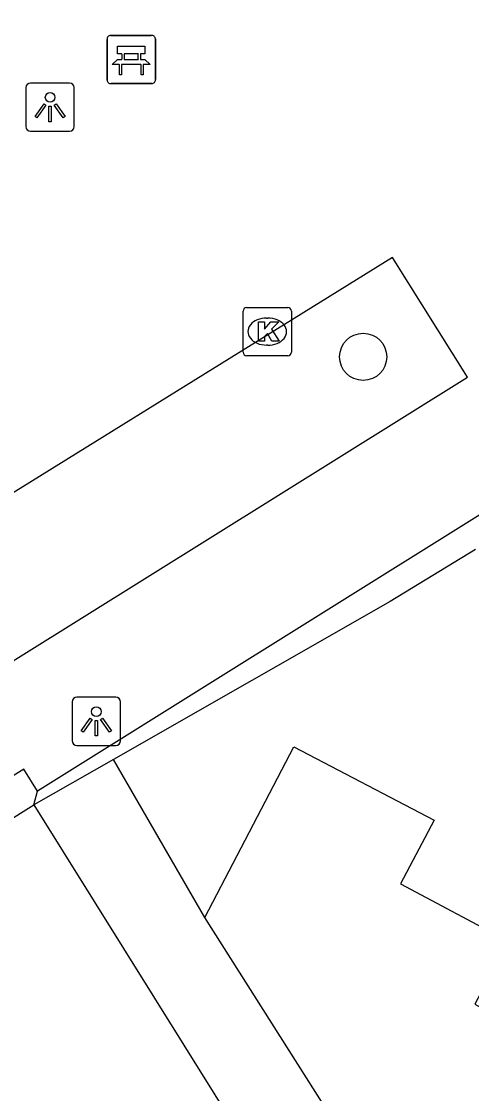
# Model space of a CAD drawing. Extents: x 159280 to 160375, y 384531 to 385872.
# Drawn here: x 159777.06 to 159786.38, y 385571.92 to 385594.13 of the extents above; entities that cross this region are included whole.
import ezdxf

# ---------------------------------------------------------------- set-up
doc = ezdxf.new("R2010")
doc.units = 0
for name, color, linetype in [('IMGEO_Bank', 7, 'Continuous'), ('IMGEO_Boom', 7, 'Continuous'), ('IMGEO_Groenvoorziening', 7, 'Continuous'), ('IMGEO_Kolk', 7, 'Continuous'), ('IMGEO_Lichtpunt', 7, 'Continuous'), ('IMGEO_Parkeervlak_open', 7, 'Continuous'), ('IMGEO_Rijbaan_lokaal_open', 7, 'Continuous'), ('IMGEO_Voetgangersgebied_open', 7, 'Continuous'), ('IMGEO_Voetpad_open', 7, 'Continuous')]:
    doc.layers.add(name, color=color, linetype=linetype)

msp = doc.modelspace()

# ---------------------------------------------------------------- linework, layer by layer
at = {"layer": 'IMGEO_Bank'}
for p, q in [((159778.908, 385593.84), (159779.749, 385593.84)), ((159779.749, 385593.84), (159778.908, 385593.84)), ((159779.833, 385593.765), (159779.833, 385592.924)), ((159779.833, 385592.924), (159779.833, 385593.765)), ((159778.833, 385592.915), (159778.833, 385593.756)), ((159778.833, 385593.756), (159778.833, 385592.915)), ((159779.142, 385593.346), (159779.142, 385593.452)), ((159779.186, 385593.452), (159779.186, 385593.346)), ((159779.474, 385593.458), (159779.192, 385593.458)), ((159779.192, 385593.34), (159779.474, 385593.34)), ((159779.48, 385593.346), (159779.48, 385593.452)), ((159779.524, 385593.452), (159779.524, 385593.346)), ((159779.53, 385593.238), (159779.137, 385593.238)), ((159779.758, 385592.84), (159778.917, 385592.84)), ((159778.917, 385592.84), (159779.758, 385592.84))]:
    msp.add_line(p, q, dxfattribs=at)
for points in [[(159779.136, 385593.458), (159779.05, 385593.458), (159779.05, 385593.619), (159779.613, 385593.619), (159779.613, 385593.458), (159779.53, 385593.458)], [(159779.08, 385593.238), (159778.938, 385593.238), (159779.05, 385593.34), (159779.136, 385593.34)], [(159779.53, 385593.34), (159779.613, 385593.34), (159779.725, 385593.238), (159779.586, 385593.238)], [(159779.13, 385593.231), (159779.13, 385593.024), (159779.087, 385593.024), (159779.087, 385593.231)], [(159779.58, 385593.231), (159779.58, 385593.024), (159779.536, 385593.024), (159779.536, 385593.231)]]:
    msp.add_lwpolyline(points, dxfattribs=at)
for centre, radius, start, end in [((159778.911, 385593.762), 0.0779, 92.4484, 184.2845), ((159778.911, 385593.762), 0.0779, 92.4484, 184.2845), ((159779.755, 385593.762), 0.0779, 2.4484, 94.2845), ((159779.755, 385593.762), 0.0779, 2.4484, 94.2845), ((159779.135, 385593.451), 0.00671, 2.8957, 87.1043), ((159779.135, 385593.347), 0.00671, 272.8957, 357.1043), ((159779.192, 385593.451), 0.00671, 92.8957, 177.1043), ((159779.192, 385593.347), 0.00671, 182.8957, 267.1043), ((159779.474, 385593.451), 0.00671, 2.8957, 87.1043), ((159779.474, 385593.347), 0.00671, 272.8957, 357.1043), ((159779.531, 385593.451), 0.00671, 92.8957, 177.1043), ((159779.531, 385593.347), 0.00671, 182.8957, 267.1043), ((159779.08, 385593.231), 0.00671, 2.8957, 87.1043), ((159779.137, 385593.231), 0.00671, 92.8957, 177.1043), ((159779.529, 385593.231), 0.00671, 2.8957, 87.1043), ((159779.586, 385593.231), 0.00671, 92.8957, 177.1043), ((159778.911, 385592.918), 0.0779, 182.4484, 274.2845), ((159778.911, 385592.918), 0.0779, 182.4484, 274.2845), ((159779.755, 385592.918), 0.0779, 272.4484, 4.2845), ((159779.755, 385592.918), 0.0779, 272.4484, 4.2845)]:
    msp.add_arc(centre, radius, start, end, dxfattribs=at)
at = {"layer": 'IMGEO_Boom'}
msp.add_circle((159784.135, 385587.179), 0.489, dxfattribs=at)
at = {"layer": 'IMGEO_Groenvoorziening'}
for points in [[(159786.464, 385583.19), (159784.696, 385582.109), (159778.966, 385578.836)], [(159777.319, 385577.896), (159777.394, 385578.184)]]:
    msp.add_lwpolyline(points, dxfattribs=at)
at = {"layer": 'IMGEO_Kolk'}
for p, q in [((159781.648, 385587.276), (159781.648, 385588.128)), ((159781.723, 385588.202), (159782.575, 385588.202)), ((159782.649, 385588.128), (159782.649, 385587.276)), ((159782.136, 385587.982), (159782.161, 385587.982)), ((159782.159, 385587.422), (159782.134, 385587.422)), ((159782.575, 385587.202), (159781.723, 385587.202))]:
    msp.add_line(p, q, dxfattribs=at)
for points in [[(159781.648, 385587.276), (159781.648, 385588.128)], [(159781.723, 385588.202), (159782.575, 385588.202)], [(159782.649, 385588.128), (159782.649, 385587.276)], [(159781.969, 385587.902), (159782.092, 385587.902), (159782.092, 385587.751), (159782.222, 385587.902), (159782.386, 385587.902), (159782.24, 385587.751), (159782.393, 385587.502), (159782.241, 385587.502), (159782.156, 385587.666), (159782.092, 385587.599), (159782.092, 385587.502), (159781.969, 385587.502), (159781.969, 385587.902)], [(159782.575, 385587.202), (159781.723, 385587.202)]]:
    msp.add_lwpolyline(points, dxfattribs=at)
for centre, start, end in [((159781.725, 385588.126), 91.552, 178.448), ((159781.725, 385588.126), 91.552, 178.448), ((159782.573, 385588.126), 1.552, 88.448), ((159782.573, 385588.126), 1.552, 88.448), ((159781.725, 385587.278), 181.552, 268.448), ((159781.725, 385587.278), 181.552, 268.448), ((159782.573, 385587.278), 271.552, 358.448), ((159782.573, 385587.278), 271.552, 358.448)]:
    msp.add_arc(centre, 0.0765, start, end, dxfattribs=at)
for centre, major_axis, ratio, start_param, end_param in [((159782.135, 385587.702), (-0.387, 0.002), 0.722429, 4.712389, 7.853982), ((159782.16, 385587.702), (-0.39, 0.002), 0.717154, 1.570796, 4.712389)]:
    msp.add_ellipse(centre, major_axis=major_axis, ratio=ratio, start_param=start_param, end_param=end_param, dxfattribs=at)
at = {"layer": 'IMGEO_Lichtpunt'}
for p, q in [((159777.154, 385592.757), (159777.154, 385591.95)), ((159777.154, 385592.757), (159777.154, 385591.95)), ((159778.056, 385592.852), (159777.248, 385592.852)), ((159778.056, 385592.852), (159777.248, 385592.852)), ((159778.15, 385591.95), (159778.15, 385592.757)), ((159778.15, 385591.95), (159778.15, 385592.757)), ((159777.248, 385591.856), (159778.056, 385591.856)), ((159777.248, 385591.856), (159778.056, 385591.856)), ((159778.112, 385580.031), (159778.112, 385579.224)), ((159778.112, 385580.031), (159778.112, 385579.224)), ((159779.014, 385580.126), (159778.206, 385580.126)), ((159779.014, 385580.126), (159778.206, 385580.126)), ((159779.108, 385579.224), (159779.108, 385580.031)), ((159779.108, 385579.224), (159779.108, 385580.031)), ((159778.206, 385579.13), (159779.014, 385579.13)), ((159778.206, 385579.13), (159779.014, 385579.13))]:
    msp.add_line(p, q, dxfattribs=at)
for points in [[(159777.528, 385592.421), (159777.567, 385592.393), (159777.379, 385592.131), (159777.341, 385592.158), (159777.528, 385592.421)], [(159777.63, 385592.373), (159777.677, 385592.373), (159777.677, 385592.051), (159777.63, 385592.051), (159777.63, 385592.373)], [(159777.74, 385592.393), (159777.778, 385592.42), (159777.965, 385592.158), (159777.926, 385592.13), (159777.74, 385592.393)], [(159778.486, 385579.695), (159778.525, 385579.667), (159778.337, 385579.405), (159778.299, 385579.432), (159778.486, 385579.695)], [(159778.588, 385579.647), (159778.635, 385579.647), (159778.635, 385579.325), (159778.588, 385579.325), (159778.588, 385579.647)], [(159778.698, 385579.667), (159778.736, 385579.694), (159778.923, 385579.432), (159778.884, 385579.404), (159778.698, 385579.667)]]:
    msp.add_lwpolyline(points, dxfattribs=at)
for centre in [(159777.653, 385592.555), (159778.611, 385579.829)]:
    msp.add_circle(centre, 0.0994, dxfattribs=at)
for centre, start, end in [((159777.248, 385592.757), 90, 180), ((159777.248, 385592.757), 90, 180), ((159778.056, 385592.757), 0, 90), ((159778.056, 385592.757), 0, 90), ((159777.248, 385591.95), 180, 270), ((159777.248, 385591.95), 180, 270), ((159778.056, 385591.95), 270, 0), ((159778.056, 385591.95), 270, 360), ((159778.206, 385580.031), 90, 180), ((159778.206, 385580.031), 90, 180), ((159779.014, 385580.031), 0, 90), ((159779.014, 385580.031), 0, 90), ((159778.206, 385579.224), 180, 270), ((159778.206, 385579.224), 180, 270), ((159779.014, 385579.224), 270, 0), ((159779.014, 385579.224), 270, 360)]:
    msp.add_arc(centre, 0.0946, start, end, dxfattribs=at)
at = {"layer": 'IMGEO_Parkeervlak_open'}
msp.add_lwpolyline([(159780.86, 385575.565), (159782.697, 385579.096), (159785.605, 385577.582), (159784.905, 385576.264), (159787.141, 385575.076), (159786.448, 385573.765), (159788.677, 385572.548), (159787.999, 385571.263), (159790.245, 385570.078), (159789.569, 385568.795), (159791.815, 385567.61)], dxfattribs=at)
at = {"layer": 'IMGEO_Rijbaan_lokaal_open'}
for points in [[(159760.965, 385567.655), (159763.507, 385569.247), (159777.319, 385577.896)], [(159777.319, 385577.896), (159835.286, 385484.963)]]:
    msp.add_lwpolyline(points, dxfattribs=at)
at = {"layer": 'IMGEO_Voetgangersgebied_open'}
for points in [[(159816.163, 385608.864), (159810.814, 385605.553), (159813.698, 385600.882), (159777.394, 385578.184)], [(159786.295, 385586.76), (159784.744, 385589.241), (159774.098, 385582.636), (159775.685, 385580.133), (159786.295, 385586.76)], [(159777.394, 385578.184), (159777.109, 385578.637), (159760.371, 385568.204), (159760.702, 385567.711), (159760.965, 385567.655)]]:
    msp.add_lwpolyline(points, dxfattribs=at)
at = {"layer": 'IMGEO_Voetpad_open'}
for points in [[(159778.966, 385578.836), (159777.319, 385577.896)], [(159780.86, 385575.565), (159778.966, 385578.836)], [(159789.201, 385562.384), (159789.095, 385562.558), (159780.86, 385575.565)]]:
    msp.add_lwpolyline(points, dxfattribs=at)

doc.saveas('drawing.dxf')
